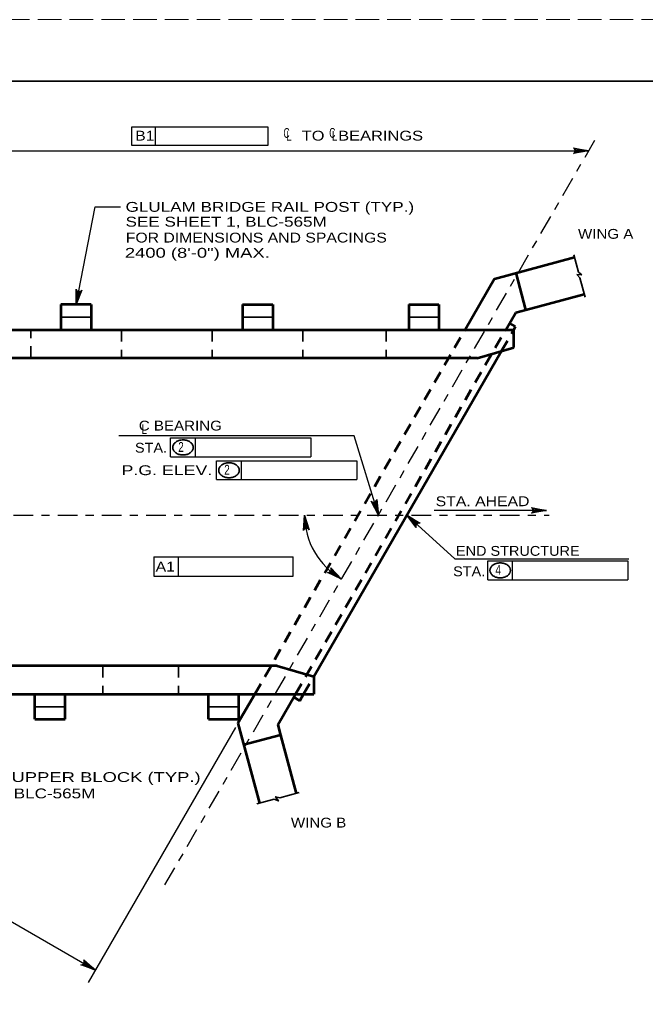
# Model space of a CAD drawing. Extents: x -11 to 79, y -154 to 0.
# Drawn here: x 8.66 to 16.3, y -11.97 to 0 of the extents above; entities that cross this region are included whole.
import ezdxf
from ezdxf.enums import TextEntityAlignment as Align

# ---------------------------------------------------------------- set-up
doc = ezdxf.new("R2010")
doc.units = 0
doc.header["$LTSCALE"] = 0.048
for name, pattern in [('DOT_DASHED', [7.7, 5, -1.2, 0.3, -1.2]), ('LONG_DASHED', [7.5, 6, -1.5]), ('MEDIUM_DASHED', [4.5, 3, -1.5])]:
    doc.linetypes.add(name, pattern=pattern)
for name, color, linetype, lineweight in [('1', 7, 'Continuous', 25), ('2', 7, 'Continuous', 35), ('3', 7, 'Continuous', 25), ('4', 7, 'Continuous', 25), ('63', 7, 'LONG_DASHED', 13)]:
    doc.layers.add(name, color=color, linetype=linetype, lineweight=lineweight)

msp = doc.modelspace()

# ---------------------------------------------------------------- hatches: boundary and pattern name
at = {"layer": '4'}
for points in [[(13.024, -5.929), (12.98633, -5.94067), (13.04, -6.04767)], [(13.46092, -6.14183), (13.48742, -6.11275), (13.38692, -6.04767)], [(9.49192, -11.52625), (9.47225, -11.56033), (9.58442, -11.60233)]]:
    msp.add_hatch(color=256, dxfattribs=at).paths.add_polyline_path(points)

# ---------------------------------------------------------------- linework, layer by layer
at = {"layer": '1', "lineweight": 35}
msp.add_lwpolyline([(1.75, -21.25), (33.25, -21.25), (33.25, -0.75), (1.75, -0.75)], close=True, dxfattribs=at)
at = {"layer": '2', "lineweight": 53}
for p, q in [((14.45675, -3.16325), (15.43292, -2.90167)), ((14.45675, -3.16325), (14.09717, -3.786)), ((14.84175, -3.54208), (15.55342, -3.35142)), ((9.53183, -3.47842), (9.16275, -3.47842)), ((9.16275, -3.47842), (9.16275, -3.786)), ((9.53183, -3.47842), (9.53183, -3.786)), ((11.37908, -3.47842), (11.74817, -3.47842)), ((11.37908, -3.47842), (11.37908, -3.786)), ((11.74817, -3.47842), (11.74817, -3.786)), ((13.40908, -3.47842), (13.77817, -3.47842)), ((13.40908, -3.47842), (13.40908, -3.786)), ((13.77817, -3.47842), (13.77817, -3.786)), ((14.59442, -3.786), (14.71575, -3.57583)), ((14.71483, -3.74775), (14.64108, -3.70517)), ((6.21817, -3.78608), (14.69267, -3.786)), ((14.69267, -3.78617), (14.71483, -3.74775)), ((14.69267, -4.00133), (14.69267, -3.786)), ((12.24958, -8.01758), (14.54317, -4.045)), ((14.24558, -4.13208), (14.69267, -4.00133)), ((14.24558, -4.13208), (6.66525, -4.13208)), ((11.80267, -7.88692), (4.22167, -7.88692)), ((11.80267, -7.88692), (12.24975, -8.01767)), ((12.24975, -8.01767), (12.24975, -8.233)), ((3.77458, -8.233), (12.24975, -8.233)), ((8.84325, -8.5405), (8.84325, -8.233)), ((9.21233, -8.5405), (9.21233, -8.233)), ((10.966, -8.5405), (10.966, -8.233)), ((11.32417, -8.589), (11.52975, -8.233)), ((11.33508, -8.5405), (11.33508, -8.233)), ((11.811, -8.607), (12.02692, -8.233)), ((12.07858, -8.31383), (12.12525, -8.233)), ((12.07858, -8.31383), (12.00483, -8.27125)), ((8.84325, -8.5405), (9.21233, -8.5405)), ((10.966, -8.5405), (11.33508, -8.5405)), ((11.32417, -8.589), (11.58575, -9.56517)), ((11.811, -8.607), (11.84475, -8.733)), ((11.84475, -8.733), (11.39508, -8.8535)), ((11.84475, -8.733), (12.0355, -9.44467))]:
    msp.add_line(p, q, dxfattribs=at)
at = {"layer": '2', "linetype": 'MEDIUM_DASHED', "lineweight": 53}
for p, q in [((11.52975, -8.233), (14.09717, -3.786)), ((12.02692, -8.233), (14.59442, -3.786)), ((14.54317, -4.045), (14.69267, -3.78617)), ((12.12525, -8.233), (12.24958, -8.01758))]:
    msp.add_line(p, q, dxfattribs=at)
at = {"layer": '2', "lineweight": 53}
msp.add_lwpolyline([(14.71575, -3.57583), (14.84175, -3.54208), (14.72125, -3.09233)], dxfattribs=at)
at = {"layer": '3', "linetype": 'DOT_DASHED'}
msp.add_line((10.43308, -10.563), (15.70633, -1.42942), dxfattribs=at)
at = {"layer": '3', "lineweight": 35}
for p, q in [((15.48158, -3.08333), (15.42442, -2.86983)), ((15.46308, -3.11233), (15.50025, -3.15283)), ((15.52533, -3.11608), (15.46308, -3.11233)), ((15.48158, -3.08333), (15.52533, -3.11608)), ((15.56275, -3.38617), (15.50025, -3.15283)), ((9.53183, -3.63225), (9.16275, -3.63225)), ((11.37908, -3.63225), (11.74817, -3.63225)), ((13.40908, -3.63225), (13.77817, -3.63225)), ((9.21233, -8.38675), (8.84325, -8.38675)), ((11.33508, -8.38675), (10.966, -8.38675)), ((12.07025, -9.43533), (11.83692, -9.49783)), ((11.76742, -9.51642), (11.55392, -9.57367))]:
    msp.add_line(p, q, dxfattribs=at)
at = {"layer": '3', "linetype": 'MEDIUM_DASHED', "lineweight": 35}
for p, q in [((8.79367, -4.13208), (8.79367, -3.786)), ((9.90183, -3.786), (9.90183, -4.11583)), ((11.00908, -3.786), (11.00908, -4.13208)), ((12.11725, -3.786), (12.11725, -4.13208)), ((13.13225, -3.786), (13.13225, -4.13208)), ((9.67417, -7.88692), (9.67417, -8.233)), ((10.59683, -7.88692), (10.59683, -8.233))]:
    msp.add_line(p, q, dxfattribs=at)
at = {"layer": '3', "lineweight": 35}
msp.add_lwpolyline([(11.76742, -9.51642), (11.81767, -9.538), (11.78333, -9.486), (11.83692, -9.49783)], dxfattribs=at)
at = {"layer": '4'}
for p, q in [((10.02692, -1.30683), (10.31608, -1.30683)), ((10.02692, -1.5375), (10.02692, -1.30683)), ((10.31608, -1.5375), (10.31608, -1.30683)), ((10.31608, -1.30683), (11.68783, -1.30683)), ((11.68783, -1.30683), (11.68783, -1.5375)), ((11.68783, -1.5375), (10.02692, -1.5375)), ((7.95092, -1.60108), (15.60725, -1.60108)), ((12.74142, -5.0805), (9.86892, -5.0805)), ((10.502, -5.10525), (10.80508, -5.10525)), ((10.502, -5.33592), (10.502, -5.10525)), ((10.80508, -5.33592), (10.80508, -5.10525)), ((10.80508, -5.10525), (12.21242, -5.10525)), ((12.21242, -5.10525), (12.21242, -5.33592)), ((13.04, -6.04767), (12.74142, -5.0805)), ((10.502, -5.33592), (12.21242, -5.33592)), ((11.06367, -5.38392), (11.36675, -5.38392)), ((11.06367, -5.61458), (11.06367, -5.38392)), ((11.36675, -5.61458), (11.36675, -5.38392)), ((11.36675, -5.38392), (12.77408, -5.38392)), ((12.77408, -5.38392), (12.77408, -5.61458)), ((11.06367, -5.61458), (12.77408, -5.61458)), ((13.38692, -6.04767), (13.97142, -6.58125)), ((15.0935, -5.9915), (13.71917, -5.9915)), ((10.297, -6.559), (10.29675, -6.79517)), ((10.297, -6.559), (10.5995, -6.559)), ((10.59925, -6.79517), (10.5995, -6.559)), ((10.5995, -6.559), (11.99783, -6.559)), ((11.99758, -6.79517), (11.99783, -6.559)), ((13.97142, -6.58125), (16.09875, -6.58125)), ((14.37533, -6.60592), (14.6785, -6.60592)), ((14.37533, -6.83658), (14.37533, -6.60592)), ((14.6785, -6.83658), (14.6785, -6.60592)), ((14.6785, -6.60592), (16.08575, -6.60592)), ((16.08575, -6.60592), (16.08575, -6.83658)), ((10.29675, -6.79517), (11.99758, -6.79517)), ((14.37533, -6.83658), (16.08575, -6.83658)), ((4.21508, -8.50242), (9.58433, -11.60242)), ((11.29342, -8.64225), (9.49583, -11.75575))]:
    msp.add_line(p, q, dxfattribs=at)
at = {"layer": '4', "linetype": 'DOT_DASHED'}
msp.add_line((3.72342, -6.04767), (15.124, -6.04767), dxfattribs=at)
at = {"layer": '4'}
for points in [[(15.60725, -1.60108), (15.42083, -1.636), (15.43517, -1.62608), (15.44258, -1.61358), (15.44475, -1.60108), (15.44258, -1.58858), (15.43517, -1.57608), (15.42083, -1.56617), (15.60725, -1.60108), (15.43517, -1.57608), (15.44258, -1.58858), (15.60725, -1.60108), (15.44475, -1.60108), (15.44258, -1.61358), (15.60725, -1.60108), (15.43517, -1.62608)], [(9.34725, -3.47842), (9.58067, -2.28383), (9.88958, -2.28383)], [(9.34725, -3.47842), (9.34867, -3.28875), (9.35567, -3.30475), (9.36658, -3.31442), (9.37842, -3.31892), (9.39108, -3.31925), (9.40475, -3.31433), (9.41733, -3.30217), (9.34725, -3.47842), (9.40475, -3.31433), (9.39108, -3.31925), (9.34725, -3.47842), (9.37842, -3.31892), (9.36658, -3.31442), (9.34725, -3.47842), (9.35567, -3.30475)], [(13.04, -6.04767), (12.95158, -5.87983), (12.96533, -5.89067), (12.9795, -5.894), (12.99208, -5.89242), (13.00342, -5.88667), (13.01317, -5.87592), (13.01842, -5.85925), (13.04, -6.04767), (13.01317, -5.87592), (13.00342, -5.88667), (13.04, -6.04767), (12.99208, -5.89242), (12.9795, -5.894), (13.04, -6.04767), (12.96533, -5.89067)], [(15.0935, -5.9915), (14.90708, -6.02642), (14.92142, -6.0165), (14.92883, -6.004), (14.931, -5.9915), (14.92883, -5.979), (14.92142, -5.9665), (14.90708, -5.95658), (15.0935, -5.9915), (14.92142, -5.9665), (14.92883, -5.979), (15.0935, -5.9915), (14.931, -5.9915), (14.92883, -6.004), (15.0935, -5.9915), (14.92142, -6.0165)], [(12.13858, -6.04767), (12.19583, -6.2285), (12.18425, -6.21542), (12.17092, -6.20958), (12.15825, -6.209), (12.14608, -6.21267), (12.13458, -6.2215), (12.12642, -6.23692), (12.13858, -6.04767), (12.13458, -6.2215), (12.14608, -6.21267), (12.13858, -6.04767), (12.15825, -6.209), (12.17092, -6.20958), (12.13858, -6.04767), (12.18425, -6.21542)], [(13.38692, -6.04767), (13.54817, -6.1475), (13.53083, -6.14517), (13.51692, -6.14942), (13.50692, -6.15725), (13.50008, -6.16792), (13.49717, -6.18217), (13.501, -6.19917), (13.38692, -6.04767), (13.49717, -6.18217), (13.50008, -6.16792), (13.38692, -6.04767), (13.50692, -6.15725), (13.51692, -6.14942), (13.38692, -6.04767), (13.53083, -6.14517)], [(12.58925, -6.82833), (12.41758, -6.74775), (12.435, -6.74808), (12.44833, -6.74225), (12.4575, -6.73333), (12.463, -6.72192), (12.46425, -6.7075), (12.4585, -6.691), (12.58925, -6.82833), (12.46425, -6.7075), (12.463, -6.72192), (12.58925, -6.82833), (12.4575, -6.73333), (12.44833, -6.74225), (12.58925, -6.82833), (12.435, -6.74808)], [(9.58433, -11.60242), (9.40542, -11.5395), (9.42283, -11.538), (9.4355, -11.53092), (9.44358, -11.52117), (9.448, -11.50925), (9.44783, -11.49475), (9.44033, -11.47892), (9.58433, -11.60242), (9.44783, -11.49475), (9.448, -11.50925), (9.58433, -11.60242), (9.44358, -11.52117), (9.4355, -11.53092), (9.58433, -11.60242), (9.42283, -11.538)]]:
    msp.add_lwpolyline(points, dxfattribs=at)
for points in [[(13.024, -5.929), (12.98633, -5.94067), (13.04, -6.04767)], [(13.46092, -6.14183), (13.48742, -6.11275), (13.38692, -6.04767)], [(9.49192, -11.52625), (9.47225, -11.56033), (9.58442, -11.60233)]]:
    msp.add_lwpolyline(points, close=True, dxfattribs=at)
at = {"layer": '4', "lineweight": 35}
for centre, radius, start, end in [((10.64179, -5.26166), 0.12928, 106.95519, 126.35438), ((10.65333, -5.29951), 0.16885, 90, 106.95519), ((10.65333, -5.29951), 0.16885, 73.04481, 90), ((10.66487, -5.26166), 0.12928, 53.64563, 73.04481), ((10.59708, -5.22244), 0.06845, 150.63079, 180), ((10.59708, -5.22244), 0.06845, 180, 209.36921), ((10.62412, -5.23766), 0.09948, 126.35438, 150.63079), ((10.62412, -5.20722), 0.09948, 209.36921, 233.64562), ((10.68253, -5.23766), 0.09948, 29.36921, 53.64562), ((10.68253, -5.20722), 0.09948, 306.35438, 330.63079), ((10.70958, -5.22244), 0.06845, 0, 29.36921), ((10.70958, -5.22244), 0.06845, 330.63079, 0), ((10.64179, -5.18322), 0.12928, 233.64562, 253.04481), ((10.65333, -5.14537), 0.16885, 253.04481, 270), ((10.65333, -5.14537), 0.16885, 270, 286.95519), ((10.66487, -5.18322), 0.12928, 286.95519, 306.35438), ((11.15873, -5.50113), 0.06845, 150.63079, 180), ((11.15873, -5.50113), 0.06845, 180, 209.36921), ((11.18577, -5.51635), 0.09948, 126.35438, 150.63079), ((11.20344, -5.54035), 0.12928, 106.95519, 126.35438), ((11.21498, -5.5782), 0.16885, 90, 106.95519), ((11.21498, -5.5782), 0.16885, 73.04481, 90), ((11.22652, -5.54035), 0.12928, 53.64563, 73.04481), ((11.24418, -5.51635), 0.09948, 29.36921, 53.64562), ((11.27123, -5.50113), 0.06845, 0, 29.36921), ((11.27123, -5.50113), 0.06845, 330.63079, 0), ((11.18577, -5.48591), 0.09948, 209.36921, 233.64562), ((11.20344, -5.46191), 0.12928, 233.64562, 253.04481), ((11.21498, -5.42406), 0.16885, 253.04481, 270), ((11.21498, -5.42406), 0.16885, 270, 286.95519), ((11.22652, -5.46191), 0.12928, 286.95519, 306.35438), ((11.24418, -5.48591), 0.09948, 306.35438, 330.63079), ((14.47042, -6.72315), 0.06845, 150.63079, 180), ((14.49746, -6.73838), 0.09948, 126.35438, 150.63079), ((14.51513, -6.76237), 0.12928, 106.95519, 126.35438), ((14.52667, -6.80023), 0.16885, 90, 106.95519), ((14.52667, -6.80023), 0.16885, 73.04481, 90), ((14.53821, -6.76237), 0.12928, 53.64563, 73.04481), ((14.55587, -6.73838), 0.09948, 29.36921, 53.64562), ((14.58292, -6.72315), 0.06845, 0, 29.36921), ((14.47042, -6.72315), 0.06845, 180, 209.36921), ((14.49746, -6.70793), 0.09948, 209.36921, 233.64562), ((14.51513, -6.68394), 0.12928, 233.64562, 253.04481), ((14.52667, -6.64608), 0.16885, 253.04481, 270), ((14.52667, -6.64608), 0.16885, 270, 286.95519), ((14.53821, -6.68394), 0.12928, 286.95519, 306.35438), ((14.55587, -6.70793), 0.09948, 306.35438, 330.63079), ((14.58292, -6.72315), 0.06845, 330.63079, 0)]:
    msp.add_arc(centre, radius, start, end, dxfattribs=at)
at = {"layer": '4'}
msp.add_arc((13.03997, -6.04769), 0.90143, 179.99929, 239.99945, dxfattribs=at)
at = {"layer": '63'}
msp.add_lwpolyline([(0, -22), (34, -22), (34, 0), (0, 0)], close=True, dxfattribs=at)

# ---------------------------------------------------------------- texts
at = {"layer": '2'}
for s, width, p in [('C', 0.65, (11.87992, -1.44392)), ('L', 0.75, (11.91125, -1.47942)), ('C', 0.65, (12.439, -1.44267)), ('L', 0.75, (12.47208, -1.47942))]:
    msp.add_text(s, height=0.12, dxfattribs=dict(at, width=width)).set_placement(p)
at = {"layer": '4'}
for s, width, p in [('B1', 1.2, (10.0695, -1.4765)), ('TO   BEARINGS', 1.25, (12.1025, -1.4765)), ('GLULAM BRIDGE RAIL POST (TYP.)', 1.3, (9.95158, -2.34592)), ('SEE SHEET 1, BLC-565M', 1.3, (9.95158, -2.52683)), ('FOR DIMENSIONS AND SPACINGS', 1.2, (9.95408, -2.72092)), ('WING A', 1.15, (15.47658, -2.67533)), ('2400 (8\'-0") MAX.', 1.4, (9.94308, -2.90658)), ('C BEARING', 1.15, (10.11317, -5.01617)), ('L', 0.75, (10.14617, -5.05833)), ('STA.', 1.1, (10.06642, -5.286)), ('2', 0.75, (10.59525, -5.27642)), ('P.G. ELEV.', 1.35, (9.90275, -5.56042)), ('2', 0.75, (11.15692, -5.55517)), ('STA. AHEAD', 1.2, (13.739, -5.93925)), ('END STRUCTURE', 1.1, (13.9865, -6.54508)), ('STA.', 1.1, (13.95158, -6.79458)), ('4', 0.75, (14.46858, -6.77717)), ('900 (3\'-0") SCUPPER BLOCK (TYP.)', 1.4, (7.15058, -9.30617)), ('SEE SHEET 1, BLC-565M', 1.3, (7.12508, -9.50592)), ('WING B', 1.15, (11.97058, -9.86242))]:
    msp.add_text(s, height=0.12, dxfattribs=dict(at, width=width)).set_placement(p)
at = {"layer": '4', "width": 1.2}
msp.add_text('A1', height=0.12, rotation=359.938, dxfattribs=at).set_placement((10.43652, -6.73713), align=Align.CENTER)

doc.saveas('drawing.dxf')
